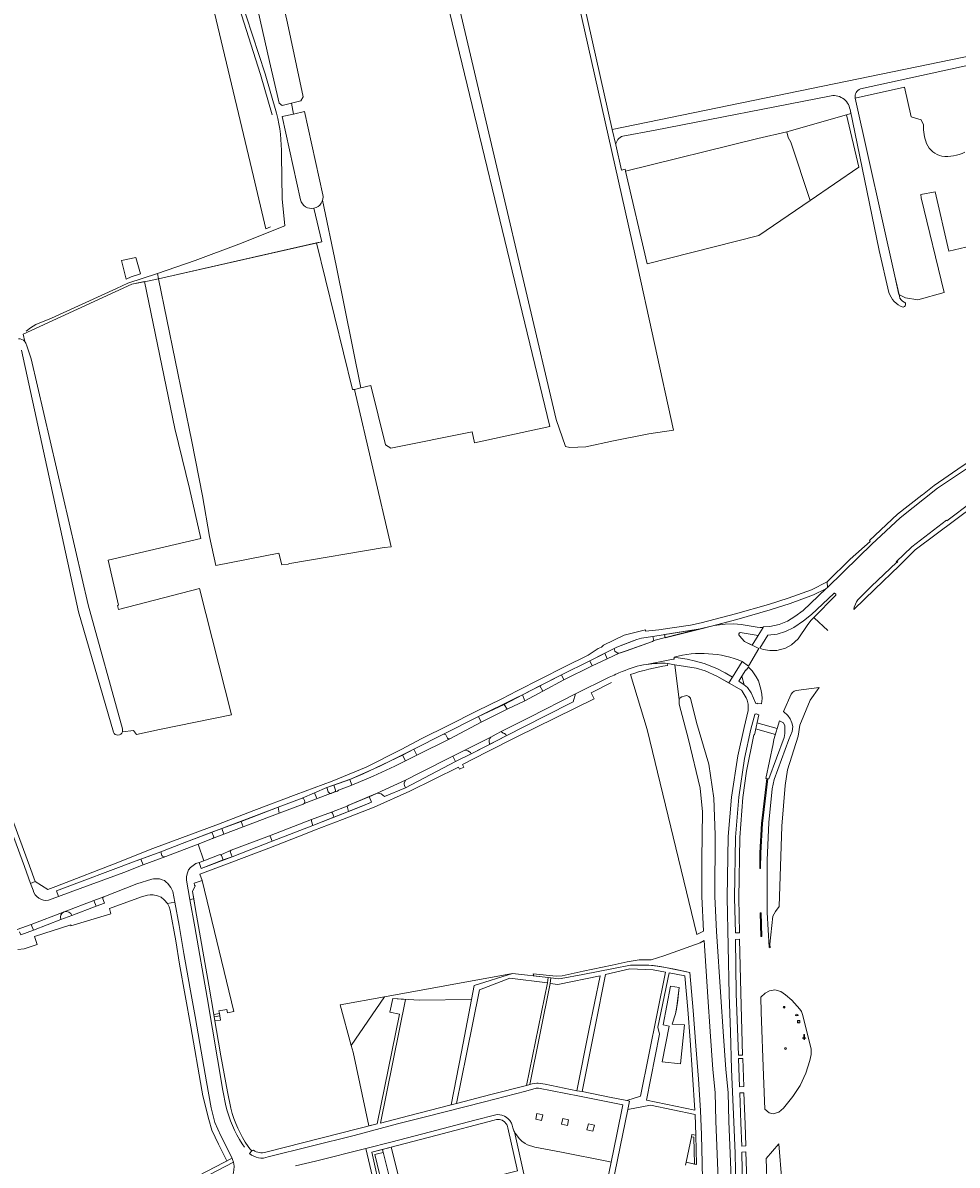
# Model space of a CAD drawing. Header units: metres. Extents: x 209813 to 223847, y 571801 to 587119.
# Tile 470 of 656: x 214610 to 214927, y 581135 to 581522. Entities that reach past the tile are written whole.
import ezdxf
from ezdxf.enums import TextEntityAlignment as Align

# ---------------------------------------------------------------- set-up
doc = ezdxf.new("R2010")
doc.units = ezdxf.units.M
for name, color, linetype, lineweight in [('B-RO-GR-BEPLANTING_CULTUUR_BOSPLANTSOEN-GV', 8, 'Continuous', 0), ('B-RO-GR-BEPLANTING_CULTUUR_HEESTERS-GV', 8, 'Continuous', 0), ('B-RO-GR-GRAS-GV', 8, 'Continuous', 0), ('B-RO-GR-GROENVOORZIENING-GV', 8, 'Continuous', 0), ('B-RO-IE-MEUBILAIR_WATERWEGMEUBILAIR-S', 8, 'Continuous', 0), ('B-RO-IE-MEUBILAIR_WEGMEUBILAIR-S', 8, 'Continuous', 0), ('B-RO-KL-DATA_CAI-S', 8, 'Continuous', 0), ('B-RO-KL-WATER_BRANDLEIDING_PUT-S', 8, 'Continuous', 0), ('B-RO-OG-TERREIN_CULTUURSCHEIDING-GV', 8, 'Continuous', 0), ('B-RO-OG-WATER_GREPPEL-GV', 8, 'Continuous', 0), ('B-RO-OG-WEG-GV', 8, 'Continuous', 0), ('B-RO-VH-VERHARDING_GRASBETONSTEEN-GV', 8, 'Continuous', 0), ('B-RO-VH-VERHARDING_STRAATBAKSTEEN-GV', 8, 'Continuous', 0), ('B-RO-VH-VERHARDING_TEGEL-GV', 8, 'Continuous', 0), ('B-RO-VW-MARKERING-G', 8, 'Continuous', 0)]:
    doc.layers.add(name, color=color, linetype=linetype, lineweight=lineweight)
doc.styles.add('NLCS-ISO', font='txt')

# ---------------------------------------------------------------- blocks, each defined once
blk = doc.blocks.new('SIE-WEG_PAAL_RECLAMEBORD-SO')
at = {"color": 0, "linetype": 'ByBlock', "lineweight": 18}
blk.add_circle((0, 0), 1.5, dxfattribs=at)
at = {"color": 0, "linetype": 'ByBlock', "lineweight": 18, "style": 'NLCS-ISO'}
blk.add_text('rb', height=1.5, dxfattribs=at).set_placement((0, 0.1), align=Align.MIDDLE_CENTER)
blk = doc.blocks.new('SKL-DATA_SIGNAAL_CAIKAST-SO')
at = {"color": 0, "linetype": 'ByBlock', "lineweight": 18}
for points in [[(-2, 2), (2, 2), (2, 1.68), (-2, 1.68)], [(-2, 1.52), (2, 1.52), (2, -2), (-2, -2)]]:
    blk.add_lwpolyline(points, close=True, dxfattribs=at)
at = {"color": 0, "linetype": 'ByBlock', "lineweight": 18, "style": 'NLCS-ISO'}
blk.add_text('cai', height=1.5, dxfattribs=at).set_placement((0, 0), align=Align.MIDDLE_CENTER)
blk = doc.blocks.new('SKL-WATER_BRANDKRAAN_BRANDPUT-SO')
at = {"color": 0, "linetype": 'ByBlock', "lineweight": 18}
blk.add_ellipse((0, 0), major_axis=(2.5, 0), ratio=0.54, dxfattribs=at)
at = {"color": 0, "linetype": 'ByBlock', "lineweight": 18, "style": 'NLCS-ISO'}
blk.add_text('bk', height=1.5, dxfattribs=at).set_placement((0.2, 0), align=Align.MIDDLE_CENTER)
blk = doc.blocks.new('SIE-WATER_WATERSTANDMETER-SO')
h = blk.add_hatch(color=256)
h.dxf.hatch_style = 1
h.paths.add_polyline_path([(0, 5.2), (-0.5, 5.2), (-0.5, 4.7), (0, 4.7)])
h = blk.add_hatch(color=256)
h.dxf.hatch_style = 1
h.paths.add_polyline_path([(0, 4.2), (-0.5, 4.2), (-0.5, 3.8), (0, 3.8)])
h = blk.add_hatch(color=256)
h.dxf.hatch_style = 1
h.paths.add_polyline_path([(0, 3.3), (-0.5, 3.3), (-0.5, 2.8), (0, 2.8)])
h = blk.add_hatch(color=256)
h.dxf.hatch_style = 1
h.paths.add_polyline_path([(0, 2.3), (-0.5, 2.3), (-0.5, 1.9), (0, 1.9)])
h = blk.add_hatch(color=256)
h.dxf.hatch_style = 1
h.paths.add_polyline_path([(0, 1.4), (-0.5, 1.4), (-0.5, 0.9), (0, 0.9)])
h = blk.add_hatch(color=256)
h.dxf.hatch_style = 1
h.paths.add_polyline_path([(0, 0.4), (-0.5, 0.4), (-0.5, 0), (0, 0)])
h = blk.add_hatch(color=256)
h.dxf.hatch_style = 1
h.paths.add_polyline_path([(0.5, 5.6), (0, 5.6), (0, 5.2), (0.5, 5.2)])
h = blk.add_hatch(color=256)
h.dxf.hatch_style = 1
h.paths.add_polyline_path([(0.5, 4.7), (0, 4.7), (0, 4.2), (0.5, 4.2)])
h = blk.add_hatch(color=256)
h.dxf.hatch_style = 1
h.paths.add_polyline_path([(0.5, 3.8), (0, 3.8), (0, 3.3), (0.5, 3.3)])
h = blk.add_hatch(color=256)
h.dxf.hatch_style = 1
h.paths.add_polyline_path([(0.5, 2.8), (0, 2.8), (0, 2.3), (0.5, 2.3)])
h = blk.add_hatch(color=256)
h.dxf.hatch_style = 1
h.paths.add_polyline_path([(0.5, 1.9), (0, 1.9), (0, 1.4), (0.5, 1.4)])
h = blk.add_hatch(color=256)
h.dxf.hatch_style = 1
h.paths.add_polyline_path([(0.5, 0.9), (0, 0.9), (0, 0.4), (0.5, 0.4)])
h = blk.add_hatch(color=256)
h.dxf.hatch_style = 1
h.paths.add_polyline_path([(0, -0.5), (-0.5, -0.5), (-0.5, -1), (0, -1)])
h = blk.add_hatch(color=256)
h.dxf.hatch_style = 1
h.paths.add_polyline_path([(0, -1.4), (-0.5, -1.4), (-0.5, -1.9), (0, -1.9)])
h = blk.add_hatch(color=256)
h.dxf.hatch_style = 1
h.paths.add_polyline_path([(0, -2.4), (-0.5, -2.4), (-0.5, -2.9), (0, -2.9)])
h = blk.add_hatch(color=256)
h.dxf.hatch_style = 1
h.paths.add_polyline_path([(0.5, 0), (0, 0), (0, -0.5), (0.5, -0.5)])
h = blk.add_hatch(color=256)
h.dxf.hatch_style = 1
h.paths.add_polyline_path([(0.5, -1), (0, -1), (0, -1.4), (0.5, -1.4)])
h = blk.add_hatch(color=256)
h.dxf.hatch_style = 1
h.paths.add_polyline_path([(0.5, -1.9), (0, -1.9), (0, -2.4), (0.5, -2.4)])
blk.add_lwpolyline([(0.5, -2.8), (0.5, 5.6), (-0.5, 5.6), (-0.5, -2.8)])
for points in [[(0.5, 5.6), (0, 5.6), (0, 5.2), (0.5, 5.2)], [(0.5, 5.2), (0, 5.2), (0, 4.7), (0.5, 4.7)], [(0.5, 4.7), (0, 4.7), (0, 4.2), (0.5, 4.2)], [(0.5, 4.2), (0, 4.2), (0, 3.8), (0.5, 3.8)], [(0.5, 3.8), (0, 3.8), (0, 3.3), (0.5, 3.3)], [(0.5, 3.3), (0, 3.3), (0, 2.8), (0.5, 2.8)], [(0.5, 2.8), (0, 2.8), (0, 2.3), (0.5, 2.3)], [(0.5, 2.3), (0, 2.3), (0, 1.9), (0.5, 1.9)], [(0.5, 1.9), (0, 1.9), (0, 1.4), (0.5, 1.4)], [(0.5, 1.4), (0, 1.4), (0, 0.9), (0.5, 0.9)], [(0.5, 0.9), (0, 0.9), (0, 0.4), (0.5, 0.4)], [(0.5, 0.4), (0, 0.4), (0, 0), (0.5, 0)], [(0.5, 0), (0, 0), (0, -0.5), (0.5, -0.5)], [(0.5, -0.5), (0, -0.5), (0, -1), (0.5, -1)], [(0.5, -1), (0, -1), (0, -1.4), (0.5, -1.4)], [(0.5, -1.4), (0, -1.4), (0, -1.9), (0.5, -1.9)], [(0.5, -1.9), (0, -1.9), (0, -2.4), (0.5, -2.4)], [(0.5, -2.4), (0, -2.4), (0, -2.9), (0.5, -2.9)]]:
    blk.add_lwpolyline(points, close=True)
for centre, radius, start, end in [((-1.6, -0.1), 0.381, 16.8947, 163.1053), ((-0.1, -0.1), 0.381, 16.8947, 163.1053), ((1.4, -0.1), 0.381, 16.8947, 163.1053), ((-2.3, 0.1), 0.413, 196.8947, 343.1053), ((-0.8, 0.1), 0.391, 196.8947, 343.1053), ((0.7, 0.1), 0.391, 196.8947, 343.1053), ((2.2, 0.1), 0.413, 196.8947, 343.1053)]:
    blk.add_arc(centre, radius, start, end)

msp = doc.modelspace()

# ---------------------------------------------------------------- linework, layer by layer
at = {"layer": 'B-RO-GR-BEPLANTING_CULTUUR_BOSPLANTSOEN-GV', "flags": 128}
msp.add_lwpolyline([(214721.404, 581175.412), (214732.614, 581191.966), (214717.618, 581189.24)], close=True, dxfattribs=at)
at = {"layer": 'B-RO-GR-BEPLANTING_CULTUUR_HEESTERS-GV', "flags": 128}
for points in [[(214694.633, 581490.612), (214690.658, 581504.269), (214683.376, 581526.892), (214673.132, 581556.372), (214672.256, 581559.637), (214671.83, 581562.881), (214665.715, 581564.476), (214684.292, 581486.257), (214688.25, 581469.744), (214692.466, 581452.02), (214694.063, 581452.649)], [(214715.537, 581263.605), (214713.161, 581262.798), (214713.619, 581261.348)], [(214716.104, 581261.959), (214715.537, 581263.605)], [(214714.567, 581260.833), (214715.833, 581261.298)], [(214624.219, 581220.728), (214624.19, 581220.716)]]:
    msp.add_lwpolyline(points, dxfattribs=at)
for points in [[(214844.229, 581317.614), (214848, 581318.173), (214850.951, 581318.229), (214853.417, 581318.006), (214858.88, 581317.085), (214859.874, 581316.996), (214860.845, 581316.998), (214860.833, 581317.193), (214863.175, 581317.331), (214866.29, 581317.999), (214869.056, 581319.121), (214871.606, 581320.695), (214874.393, 581322.797), (214882.113, 581330.07), (214877.953, 581328), (214869.972, 581325.077), (214863.201, 581322.918), (214851.935, 581319.751)], [(214827.408, 581314.577), (214827.676, 581313.546), (214840.288, 581316.685)], [(214812.106, 581308.287), (214814.553, 581309.054), (214823.387, 581312.207), (214823.834, 581312.547), (214823.475, 581313.934), (214819.661, 581313.388), (214818.033, 581312.98), (214813.705, 581311.256), (214811.312, 581310.333), (214810.395, 581309.894), (214810.667, 581308.94), (214811.095, 581308.593), (214811.686, 581308.325)], [(214802.928, 581304.014), (214802.228, 581305.683), (214792.583, 581300.948), (214793.385, 581299.253)], [(214773.179, 581290.957), (214774.209, 581289.337), (214780.107, 581292.205), (214779.371, 581294.229)], [(214768.674, 581279.811), (214768.328, 581279.395), (214768.135, 581278.977), (214768.082, 581278.571), (214768.226, 581277.338), (214773.884, 581280.335), (214773.721, 581280.718), (214773.279, 581281.064), (214772.822, 581281.194), (214772.166, 581281.795), (214770.469, 581280.922)], [(214762.003, 581274.262), (214761.739, 581274.657), (214761.372, 581274.94), (214760.904, 581275.21), (214760.309, 581275.429), (214759.862, 581275.465), (214755.819, 581273.371), (214756.722, 581271.574)], [(214704.807, 581259.161), (214696.608, 581256.098), (214697.009, 581254.153), (214705.073, 581257.152), (214705.48, 581257.416), (214705.624, 581257.91), (214705.513, 581258.407), (214705.363, 581258.89), (214705.175, 581259.145)], [(214720.472, 581254.712), (214727.5, 581257.484), (214728.196, 581257.792), (214727.444, 581259.76), (214720.524, 581256.883), (214719.989, 581256.506)], [(214715.461, 581252.746), (214715.408, 581253.184), (214715.297, 581253.579), (214715.059, 581254.127), (214714.655, 581254.51), (214707.892, 581251.922), (214707.912, 581251.4), (214708.39, 581249.972)], [(214669.513, 581243.627), (214674.432, 581245.497), (214674.778, 581245.722), (214674.857, 581245.987), (214674.785, 581246.293), (214674.226, 581247.634), (214664.127, 581243.829), (214656.869, 581241.057), (214657.299, 581239.769), (214657.524, 581239.538), (214657.979, 581239.38), (214658.628, 581239.398)], [(214694.588, 581244.675), (214693.96, 581246.371), (214693.657, 581246.438), (214680.698, 581241.6), (214680.375, 581241.16), (214681.028, 581239.387)], [(214671.41, 581238.028), (214669.83, 581237.424), (214670.568, 581235.357), (214678.043, 581238.266), (214677.489, 581239.746), (214677.277, 581240.041), (214677.036, 581240.081), (214676.628, 581240.023)], [(214650.91, 581236.576), (214650.156, 581238.547), (214648.598, 581237.943), (214621.546, 581227.847), (214622.271, 581225.936), (214626.177, 581227.392), (214644.369, 581234.072)], [(214670.857, 581231.364), (214668.236, 581230.382), (214668.343, 581229.784), (214668.519, 581229.566), (214667.645, 581227.595), (214668.653, 581221.449), (214673.178, 581195.92), (214674.844, 581185.975), (214676.729, 581186.294), (214676.58, 581187.165), (214679.242, 581187.62), (214679.427, 581186.536), (214681.638, 581186.974)], [(214783.878, 581150.458), (214785.82, 581150.052), (214786.223, 581151.972), (214784.28, 581152.379)], [(214792.616, 581148.763), (214794.613, 581148.361), (214795, 581150.286), (214793.004, 581150.688)], [(214801.191, 581146.887), (214803.206, 581146.404), (214803.697, 581148.453), (214801.682, 581148.936)]]:
    msp.add_lwpolyline(points, close=True, dxfattribs=at)
at = {"layer": 'B-RO-GR-BEPLANTING_CULTUUR_HEESTERS-GV'}
for points in [[(214715.833, 581261.298, 0.3324333), (214716.104, 581261.959)], [(214713.619, 581261.348, 0.4189225), (214714.567, 581260.833)], [(214626.806, 581219.516, 0.4129293), (214624.219, 581220.728)]]:
    msp.add_lwpolyline(points, format="xyb", dxfattribs=at)
at = {"layer": 'B-RO-GR-GRAS-GV', "flags": 128}
for points in [[(214915.198, 581487.156), (214914.393, 581488.874), (214911.022, 581489.917), (214908.694, 581499.95), (214892, 581496.258), (214905.403, 581435.901), (214906.858, 581429.703), (214909.104, 581428.669), (214913.255, 581427.928), (214922.194, 581430.432), (214914.406, 581462.43), (214914.211, 581463.565), (214919.116, 581464.47), (214923.703, 581444.409), (214931.395, 581446.247)], [(214868.826, 581484.782), (214889.12, 581490.627), (214890.57, 581490.984), (214890.271, 581492.43)], [(214868.826, 581484.782), (214869.355, 581482.864), (214870.215, 581481.276), (214876.749, 581461.555), (214893.315, 581472.824), (214889.12, 581490.627)], [(214868.826, 581484.782), (214859.044, 581482.522), (214814.246, 581471.548), (214821.613, 581440.178), (214859.405, 581449.756), (214876.749, 581461.555)], [(214810.939, 581480.378), (214812.855, 581471.832), (214814.107, 581472.14), (214814.252, 581471.549)], [(214643.875, 581281.623), (214647.609, 581282.168), (214648.612, 581280.813), (214656.476, 581282.488), (214680.858, 581287.362), (214670.014, 581330.23), (214642.529, 581323.052), (214642.24, 581324.492), (214642.583, 581324.573), (214639.067, 581339.732), (214670.457, 581347.068), (214666.586, 581364.02), (214661.655, 581384.334), (214651.361, 581434.103), (214647.116, 581433.245), (214610.242, 581416.339), (214610.821, 581413.855)], [(214611.371, 581412.653), (214613.034, 581407.95), (214632.273, 581324.665), (214643.87, 581282.69)]]:
    msp.add_lwpolyline(points, dxfattribs=at)
at = {"layer": 'B-RO-GR-GRAS-GV'}
for points in [[(214890.271, 581492.43, 0.4351451), (214883.332, 581496.949)], [(214916.214, 581480.866, -0.1188483), (214915.198, 581487.156)], [(214921.405, 581476.527, -0.2345726), (214916.214, 581480.866)], [(214929.109, 581477.885, -0.1397194), (214921.405, 581476.527)], [(214610.821, 581413.855, -0.1354824), (214611.371, 581412.653)], [(214643.87, 581282.69, -0.1696446), (214643.875, 581281.623)]]:
    msp.add_lwpolyline(points, format="xyb", dxfattribs=at)
at = {"layer": 'B-RO-GR-GRAS-GV', "flags": 128}
for points in [[(214673.431, 581347.763), (214675.536, 581337.985), (214696.903, 581342.132), (214697.916, 581338.188), (214700.042, 581338.444), (214700.278, 581338.594), (214700.539, 581338.695), (214732.584, 581344.118), (214734.922, 581344.353), (214722.514, 581397.575), (214721.863, 581397.53), (214709.668, 581447.216), (214656.108, 581435.071), (214667.443, 581379.944), (214671.014, 581361.554)], [(214866.313, 581222.505), (214867.225, 581249.711), (214868.298, 581263.451), (214869.097, 581268.845), (214872.77, 581280.144), (214873.227, 581283.917), (214876.793, 581292.381), (214879.83, 581296.678), (214872.093, 581295.622), (214871.39, 581295.405), (214870.799, 581294.989), (214870.318, 581294.418), (214867.729, 581288.491), (214869.201, 581287.214), (214870.056, 581286.059), (214870.605, 581284.744), (214870.861, 581283.456), (214870.654, 581281.748), (214869.574, 581279.019), (214864.541, 581265.556), (214863.926, 581262.353), (214862.752, 581251.017), (214862.241, 581238.217), (214862.248, 581220.45), (214862.882, 581208.807), (214863.187, 581208.48), (214863.076, 581209.735), (214864.167, 581219.239), (214864.992, 581220.776)]]:
    msp.add_lwpolyline(points, close=True, dxfattribs=at)
at = {"layer": 'B-RO-GR-GROENVOORZIENING-GV', "flags": 128}
for points in [[(214724.612, 581398.099), (214728.034, 581398.953), (214733.036, 581378.884), (214734.793, 581377.657), (214762.319, 581383.245), (214763.155, 581379.464), (214788.67, 581385.086), (214747.875, 581553.584)], [(214695.636, 581540.107), (214699.764, 581521.583), (214705.128, 581496.626), (214704.346, 581495.264), (214701.141, 581494.509), (214701.798, 581490.849), (214705.505, 581491.671), (214711.768, 581463.438)], [(214724.612, 581398.099), (214716.296, 581439.576), (214711.699, 581461.724)], [(214708.756, 581458.953), (214711.442, 581447.618), (214709.668, 581447.216), (214721.863, 581397.53), (214722.514, 581397.575), (214724.612, 581398.099)]]:
    msp.add_lwpolyline(points, dxfattribs=at)
for points in [[(214826.689, 581169.884), (214832.926, 581169.197), (214834.204, 581182.461), (214830.046, 581182.689), (214831.229, 581186.181), (214831.896, 581189.94), (214832.411, 581195.072), (214829.493, 581195.587), (214827.014, 581182.441), (214829.035, 581181.951)], [(214837.615, 581135.329), (214837.36, 581144.37), (214836.571, 581144.534), (214834.814, 581135.899)]]:
    msp.add_lwpolyline(points, close=True, dxfattribs=at)
at = {"layer": 'B-RO-GR-GROENVOORZIENING-GV'}
msp.add_arc((214707.974, 581462.732), 3.859, 281.6962, 12.42257, dxfattribs=at)
at = {"layer": 'B-RO-OG-TERREIN_CULTUURSCHEIDING-GV', "flags": 128}
for points in [[(214789.556, 581575.743), (214809.766, 581485.608), (214952.403, 581514.987)], [(214704.219, 581461.838), (214697.971, 581490), (214701.798, 581490.849), (214701.141, 581494.509), (214698.041, 581493.779), (214696.99, 581494.573), (214693.689, 581508.688), (214689.768, 581526.149), (214686.071, 581543.674), (214682.839, 581562.182), (214682.194, 581565.551), (214681.768, 581566.591), (214675.156, 581567.782), (214675.128, 581567.57), (214673.192, 581566.2), (214673.39, 581563.174), (214673.909, 581559.431), (214675.099, 581555.297), (214683.706, 581530.756), (214692.213, 581504.465), (214696.049, 581491.114)], [(214697.76, 581476.793), (214697.936, 581462.17), (214698.926, 581452.942), (214683.305, 581446.735), (214668.57, 581441.286), (214655.731, 581436.867), (214656.108, 581435.071)], [(214656.108, 581435.071), (214711.442, 581447.618), (214708.756, 581458.953)], [(214815.916, 581301.047), (214821.596, 581282.429), (214838.458, 581213.025), (214840.692, 581214.214), (214840.055, 581225.941), (214840.116, 581238.561), (214840.273, 581254.564), (214839.49, 581262.573), (214835.571, 581279.1), (214832.476, 581291.018), (214832.42, 581292.505)], [(214832.42, 581292.505), (214830.926, 581304.376)], [(214845.773, 581127.518), (214844.879, 581149.842), (214844.565, 581159.519), (214843.832, 581167.368), (214842.933, 581180.196), (214842.083, 581191.929), (214840.894, 581210.971), (214839.558, 581210.235), (214827.277, 581205.807), (214822.958, 581204.512), (214818.88, 581204.408), (214814.848, 581203.834), (214809.742, 581202.675), (214799.929, 581200.67), (214792.798, 581199.065), (214790.813, 581198.925), (214783.015, 581199.747), (214783.185, 581199.027), (214789.005, 581198.328)], [(214789.005, 581198.328), (214791.516, 581198.026), (214792.508, 581198.116), (214799.75, 581199.504), (214810.135, 581201.565), (214815.914, 581202.627), (214820.816, 581202.671), (214823.621, 581202.536), (214826.042, 581202.203), (214830.793, 581201.245), (214836.025, 581200.18), (214837.131, 581187.327), (214838.121, 581175.327), (214838.979, 581164.052), (214839.63, 581153.466), (214839.952, 581145.194), (214840.208, 581135.603), (214840.61, 581113.552)], [(214697.266, 581122.211), (214698.618, 581120.178), (214706.85, 581122.202), (214729.504, 581127.158), (214726.347, 581140.61), (214709.224, 581136.243), (214702.521, 581134.662)], [(214681.494, 581135.954), (214670.495, 581130.21), (214655.303, 581122.536)]]:
    msp.add_lwpolyline(points, dxfattribs=at)
for points in [[(214748.557, 581562.119), (214750.023, 581558.649), (214750.704, 581555.713), (214750.887, 581555.647), (214751.475, 581554.62), (214790.803, 581387.391), (214793.884, 581378.252), (214795.359, 581377.96), (214800.796, 581378.126), (214810.179, 581380.249), (214822.114, 581382.61), (214830.542, 581383.824), (214817.635, 581442.504), (214787.874, 581575.234), (214768.749, 581569.475), (214758.473, 581566.536), (214749.54, 581563.729)], [(214775.943, 581199.843), (214732.614, 581191.966), (214721.404, 581175.412), (214721.995, 581173.253), (214727.318, 581148.2), (214730.192, 581148.931), (214737.738, 581186.026), (214734.493, 581186.686), (214735.443, 581191.329), (214744.343, 581190.82), (214762.082, 581190.989), (214763.02, 581195.734)], [(214788.783, 581196.484), (214781.814, 581162.227), (214782.604, 581162.445), (214784.246, 581162.731), (214784.69, 581162.713), (214787.022, 581162.393), (214797.751, 581160.133), (214801.85, 581180.48), (214805.661, 581199.015), (214791.391, 581196.072)], [(214834.204, 581182.461), (214832.926, 581169.197), (214826.689, 581169.884), (214829.035, 581181.951), (214827.014, 581182.441), (214829.493, 581195.587), (214832.411, 581195.072), (214831.572, 581187.803), (214831.229, 581186.181), (214830.046, 581182.689)], [(214675.215, 581183.768), (214677.104, 581184.088), (214676.873, 581185.449), (214674.985, 581185.13)], [(214809.38, 581136.005), (214808.468, 581136.143), (214792.581, 581139.315), (214783.585, 581141.086), (214781.042, 581141.84), (214780.246, 581142.255), (214779.164, 581143.068), (214778.373, 581143.865), (214776.935, 581145.774), (214776.708, 581146.197), (214784.43, 581111.257), (214787.104, 581099.063), (214802.536, 581102.546), (214805.042, 581114.722)], [(214838.067, 581145.065), (214836.734, 581145.336), (214836.571, 581144.534), (214837.36, 581144.37), (214837.615, 581135.329), (214838.313, 581135.187)], [(214730.282, 581138.762), (214732.215, 581139.276), (214731.972, 581140.247), (214728.35, 581139.282), (214731.429, 581125.624), (214732.47, 581125.884), (214729.315, 581138.505)]]:
    msp.add_lwpolyline(points, close=True, dxfattribs=at)
at = {"layer": 'B-RO-OG-TERREIN_CULTUURSCHEIDING-GV'}
for points in [[(214696.049, 581491.114, -0.0687745), (214697.76, 581476.793)], [(214708.756, 581458.953, -0.4068357), (214704.219, 581461.838)], [(214677.006, 581127, 0.3609573), (214681.494, 581135.954)]]:
    msp.add_lwpolyline(points, format="xyb", dxfattribs=at)
at = {"layer": 'B-RO-OG-WATER_GREPPEL-GV', "flags": 128}
for points in [[(214952.403, 581514.987), (214809.766, 581485.608), (214810.939, 581480.378)], [(214893.828, 581499.33), (214952.213, 581512.1)], [(214813.331, 581483.386), (214824.25, 581485.34), (214883.332, 581496.949)], [(214906.976, 581429.202), (214905.403, 581435.901), (214892, 581496.258)], [(214890.271, 581492.43), (214900.135, 581444.695), (214903.435, 581430.43)], [(214609.706, 581410.88), (214629.062, 581322.327), (214640.859, 581281.537)]]:
    msp.add_lwpolyline(points, dxfattribs=at)
at = {"layer": 'B-RO-OG-WATER_GREPPEL-GV'}
for points in [[(214892, 581496.258, -0.3649986), (214893.828, 581499.33)], [(214810.939, 581480.378, -0.2967346), (214813.331, 581483.386)], [(214903.435, 581430.43, 0.2340891), (214908.249, 581425.483)], [(214908.64, 581427.182, -0.2648694), (214906.976, 581429.202)], [(214908.249, 581425.483, 0.7214105), (214908.64, 581427.182)], [(214610.821, 581413.855, 0.2465944), (214608.681, 581414.732)], [(214640.859, 581281.537, 0.6909497), (214643.875, 581281.623)]]:
    msp.add_lwpolyline(points, format="xyb", dxfattribs=at)
at = {"layer": 'B-RO-OG-WEG-GV', "flags": 128}
for points in [[(214649.963, 581436.691), (214648.479, 581442.253), (214643.608, 581441.269), (214645.174, 581434.973), (214646.819, 581435.669)], [(214871.3, 581316.941), (214868.465, 581315.595), (214865.56, 581314.768), (214862.497, 581314.352), (214859.768, 581309.982), (214860.835, 581309.531), (214863.153, 581309.2), (214865.458, 581309.254), (214868.429, 581310.044), (214870.437, 581311.101), (214872.757, 581313.102), (214875.964, 581317.975), (214877.135, 581319.499), (214877.897, 581320.246), (214885.45, 581327.888), (214885.529, 581328.084), (214885.466, 581328.273), (214885.015, 581328.622), (214884.854, 581328.615), (214882.859, 581326.675), (214877.191, 581321.431), (214874.533, 581319.192)], [(214854.392, 581297.589), (214855.572, 581296.636), (214856.839, 581294.898), (214858.363, 581291.284), (214859.002, 581291.17), (214859.093, 581291.402), (214860.316, 581291.159), (214860.509, 581292.957), (214860.404, 581294.448), (214860.122, 581296.073), (214859.232, 581298.985), (214858.521, 581300.334), (214857.117, 581302.319), (214855.873, 581303.55), (214855.117, 581302.548), (214854.964, 581302.64), (214853.665, 581300.526)], [(214852.866, 581213.62), (214852.635, 581225.32), (214852.914, 581245.893), (214854.012, 581259.387), (214855.211, 581268.304), (214857.691, 581280.695), (214857.937, 581280.633), (214859.376, 581287.446), (214858.463, 581287.719), (214858.183, 581287.698), (214858.04, 581287.527), (214856.744, 581282.556), (214854.518, 581272.632), (214852.659, 581259.51), (214851.453, 581246.014), (214851.204, 581225.447), (214851.443, 581213.606)], [(214864.209, 581277.58), (214861.766, 581265.868), (214862.778, 581265.748), (214867.995, 581279.708), (214868.257, 581281.087), (214868.164, 581283.696), (214867.7, 581284.691), (214866.436, 581285.403), (214864.523, 581279.083)], [(214853.917, 581172.203), (214853.283, 581193.263), (214852.872, 581211.451), (214851.488, 581211.387), (214851.765, 581193.05), (214852.492, 581172.164)], [(214870.545, 581190.767), (214868.428, 581192.603), (214866.804, 581193.781), (214864.81, 581194.301), (214863.003, 581194.002), (214861.569, 581193.227), (214860.104, 581191.842), (214860.155, 581186.722), (214860.933, 581165.347), (214861.391, 581153.866), (214862.901, 581152.68), (214864.27, 581152.337), (214866.18, 581152.919), (214867.762, 581154.199), (214870.861, 581158.142), (214873.373, 581161.957), (214875.28, 581166.05), (214876.628, 581170.381), (214877.085, 581172.371), (214877.174, 581173.36), (214877.114, 581174.341), (214874.224, 581185.982), (214873.835, 581186.914), (214873.296, 581187.763)], [(214854.28, 581161.558), (214853.957, 581171.1), (214852.531, 581171.051), (214852.878, 581161.501)], [(214853.597, 581141.384), (214854.974, 581141.431), (214854.743, 581148.857), (214854.356, 581159.469), (214852.953, 581159.426), (214853.255, 581149.253)], [(214861.928, 581137.217), (214862.212, 581126.777), (214862.533, 581125.448), (214863.498, 581122.656), (214865.047, 581120.515), (214867.218, 581118.907), (214869.573, 581118.224), (214872.339, 581117.864), (214873.709, 581121.843), (214873.362, 581123.319), (214867.811, 581121.95), (214867.173, 581129.464), (214866.209, 581142.209)], [(214855.039, 581139.42), (214853.686, 581139.342), (214853.912, 581127.05), (214854.262, 581115.649), (214855.626, 581115.694), (214855.459, 581126.524)]]:
    msp.add_lwpolyline(points, close=True, dxfattribs=at)
for points in [[(214610.821, 581413.855), (214610.242, 581416.339), (214647.116, 581433.245), (214652.993, 581434.365), (214656.108, 581435.071), (214655.731, 581436.867), (214645.745, 581433.552), (214641.914, 581431.787), (214619.842, 581421.754), (214614.621, 581419.542), (214612.725, 581418.427), (214611.256, 581417.378)], [(214852.874, 581314.152), (214854.555, 581312.295), (214857.131, 581310.956), (214859.146, 581314.231), (214853.13, 581315.333)], [(214830.695, 581306.982), (214831.317, 581306.826), (214835.151, 581306.273), (214837.916, 581305.624), (214840.93, 581304.766), (214845.221, 581303.106), (214848.025, 581301.675), (214850.483, 581300.216)], [(214850.483, 581300.216), (214853.771, 581305.459)], [(214851.604, 581127.244), (214851.401, 581139.043), (214850.923, 581149.52), (214850.17, 581167.393), (214849.773, 581180.093), (214849.3, 581192.61), (214848.701, 581225.615), (214848.968, 581246.214), (214850.109, 581259.563), (214852.282, 581273.555), (214854.392, 581283.074), (214855.747, 581288.893), (214855.797, 581291), (214855.444, 581292.33), (214855.12, 581293.18), (214853.785, 581295.427), (214853.645, 581295.604), (214853.486, 581295.74), (214845.227, 581300.553), (214841.277, 581302.295), (214838.167, 581303.186), (214830.926, 581304.376), (214832.42, 581292.505), (214832.737, 581293.15), (214833.277, 581293.568), (214834.157, 581293.779), (214835.068, 581293.916), (214835.731, 581293.599), (214836.216, 581293.012), (214838.272, 581284.853), (214842.496, 581270.719), (214844.127, 581259.15), (214844.558, 581246.744), (214844.46, 581225.92), (214845.1, 581214.103), (214846.486, 581191.908), (214847.336, 581180.175), (214848.235, 581167.347), (214848.968, 581159.498), (214849.282, 581149.821), (214849.747, 581138.931), (214850.176, 581127.497)]]:
    msp.add_lwpolyline(points, dxfattribs=at)
at = {"layer": 'B-RO-OG-WEG-GV'}
msp.add_lwpolyline([(214853.771, 581305.459, 0.1648753), (214830.695, 581306.982)], format="xyb", dxfattribs=at)
at = {"layer": 'B-RO-VH-VERHARDING_GRASBETONSTEEN-GV', "flags": 128}
msp.add_lwpolyline([(214854.392, 581297.589), (214853.665, 581300.526), (214852.606, 581298.803), (214854.146, 581297.788)], close=True, dxfattribs=at)
at = {"layer": 'B-RO-VH-VERHARDING_STRAATBAKSTEEN-GV', "flags": 128}
for points in [[(214853.13, 581315.333), (214859.146, 581314.231), (214860.845, 581316.998), (214859.874, 581316.996), (214858.88, 581317.085), (214853.417, 581318.006), (214850.951, 581318.229), (214848, 581318.173), (214844.229, 581317.614), (214836.627, 581315.872), (214823.834, 581312.547), (214823.387, 581312.207), (214812.544, 581308.402), (214812.106, 581308.287)], [(214853.771, 581305.459), (214855.871, 581303.887), (214859.446, 581309.879), (214854.555, 581312.295), (214852.874, 581314.152)], [(214808.031, 581306.39), (214812.106, 581308.287), (214811.686, 581308.325), (214811.095, 581308.593), (214810.667, 581308.94), (214810.395, 581309.894), (214807.218, 581308.256)], [(214821.349, 581304.501), (214830.44, 581306.259), (214830.746, 581306.237), (214830.695, 581306.982)], [(214786.215, 581295.447), (214793.385, 581299.253), (214792.583, 581300.948), (214785.269, 581297.229)], [(214802.928, 581304.014), (214793.385, 581299.253)], [(214797.341, 581294.502), (214808.737, 581300.136)], [(214780.107, 581292.205), (214774.209, 581289.337)], [(214765.398, 581284.968), (214754.783, 581279.31)], [(214768.674, 581279.811), (214770.469, 581280.922), (214772.166, 581281.795)], [(214752.594, 581280.872), (214742.615, 581275.739), (214743.615, 581273.734), (214754.783, 581279.31)], [(214738.787, 581273.817), (214725.428, 581267.487), (214720.851, 581265.545)], [(214742.615, 581275.739), (214738.787, 581273.817), (214739.753, 581271.83), (214743.615, 581273.734)], [(214755.819, 581273.371), (214759.862, 581275.465)], [(214721.592, 581263.643), (214728.766, 581266.657), (214736.09, 581270.049), (214739.753, 581271.83)], [(214739.736, 581262.685), (214756.722, 581271.574), (214755.819, 581273.371), (214744.863, 581267.87), (214739.753, 581265.262), (214739.341, 581264.326), (214739.351, 581263.894)], [(214713.161, 581262.798), (214708.984, 581260.98), (214709.695, 581259.044)], [(214713.619, 581261.348), (214713.161, 581262.798)], [(214715.833, 581261.298), (214716.708, 581261.62), (214717.052, 581261.872), (214721.592, 581263.643), (214720.851, 581265.545), (214715.537, 581263.605), (214716.104, 581261.959)], [(214739.753, 581265.262), (214730.148, 581260.911), (214730.488, 581260.94), (214730.944, 581260.836), (214731.527, 581260.641), (214732.651, 581259.821), (214739.736, 581262.685), (214739.373, 581263.437), (214739.351, 581263.894)], [(214715.833, 581261.298), (214705.48, 581257.416), (214705.073, 581257.152), (214697.009, 581254.153)], [(214708.984, 581260.98), (214704.807, 581259.161), (214705.175, 581259.145), (214705.363, 581258.89), (214705.513, 581258.407), (214705.624, 581257.91), (214705.48, 581257.416)], [(214719.989, 581256.506), (214720.524, 581256.883), (214728.482, 581260.157), (214730.148, 581260.911)], [(214684.778, 581249.493), (214697.009, 581254.153), (214696.608, 581256.098), (214684.06, 581251.353)], [(214707.892, 581251.922), (214714.655, 581254.51)], [(214677.542, 581248.888), (214674.226, 581247.634), (214674.785, 581246.293), (214674.857, 581245.987), (214674.778, 581245.722), (214674.432, 581245.497), (214678.278, 581246.983)], [(214674.432, 581245.497), (214669.513, 581243.627), (214671.41, 581238.028), (214676.628, 581240.023), (214677.036, 581240.081), (214677.277, 581240.041)], [(214680.698, 581241.6), (214693.657, 581246.438)], [(214608.489, 581207.914), (214610.624, 581208.228), (214614.99, 581209.701), (214614.142, 581212.37), (214626.391, 581216.264), (214626.467, 581216.005), (214640.015, 581219.983), (214639.577, 581221.818), (214650.355, 581225.831), (214652.381, 581226.404), (214653.258, 581226.482), (214654.261, 581226.483), (214655.755, 581226.135), (214657.044, 581225.625), (214657.999, 581224.775), (214659.135, 581223.54), (214661.659, 581223.994), (214660.952, 581227.572), (214660.321, 581228.913), (214659.883, 581229.541), (214659.22, 581230.349), (214658.743, 581230.811), (214658.101, 581231.314), (214657.406, 581231.589), (214656.444, 581231.842), (214655.366, 581231.918), (214654.476, 581231.89), (214653.84, 581231.796), (214648.818, 581230.142), (214637.567, 581225.779)], [(214626.806, 581219.516), (214634.962, 581222.6), (214634.236, 581224.52), (214624.219, 581220.728)], [(214634.962, 581222.6), (214637.88, 581223.704), (214637.312, 581225.164), (214637.298, 581225.515), (214637.567, 581225.779), (214634.236, 581224.52)], [(214624.19, 581220.716), (214613.006, 581216.469)], [(214626.806, 581219.516), (214623.047, 581218.122)], [(214609.058, 581213.937), (214609.481, 581212.872), (214613.745, 581214.522), (214613.006, 581216.469), (214608.288, 581214.677)], [(214613.745, 581214.522), (214623.047, 581218.122)]]:
    msp.add_lwpolyline(points, dxfattribs=at)
at = {"layer": 'B-RO-VH-VERHARDING_STRAATBAKSTEEN-GV'}
for points in [[(214852.874, 581314.152, -0.6042629), (214853.13, 581315.333)], [(214813.168, 581302.054, -0.0671332), (214821.349, 581304.501)], [(214808.737, 581300.136, -0.0180852), (214813.168, 581302.054)], [(214753.357, 581280.681, 0.3129818), (214752.594, 581280.872)], [(214623.047, 581218.122, -0.4134573), (214624.19, 581220.716)]]:
    msp.add_lwpolyline(points, format="xyb", dxfattribs=at)
at = {"layer": 'B-RO-VH-VERHARDING_STRAATBAKSTEEN-GV', "flags": 128}
for points in [[(214802.228, 581305.683), (214802.928, 581304.014), (214808.031, 581306.39), (214807.218, 581308.256)], [(214780.107, 581292.205), (214786.215, 581295.447), (214785.269, 581297.229), (214779.371, 581294.229)], [(214773.884, 581280.335), (214786.968, 581286.94), (214796.498, 581291.816), (214797.341, 581294.502), (214781.824, 581286.682), (214772.166, 581281.795), (214772.822, 581281.194), (214773.279, 581281.064), (214773.721, 581280.718)], [(214774.209, 581289.337), (214773.179, 581290.957), (214764.457, 581286.863), (214765.398, 581284.968)], [(214759.862, 581275.465), (214760.309, 581275.429), (214760.904, 581275.21), (214761.372, 581274.94), (214761.739, 581274.657), (214762.003, 581274.262), (214768.226, 581277.338), (214768.082, 581278.571), (214768.135, 581278.977), (214768.328, 581279.395), (214768.674, 581279.811)], [(214714.655, 581254.51), (214715.059, 581254.127), (214715.297, 581253.579), (214715.408, 581253.184), (214715.461, 581252.746), (214720.472, 581254.712), (214719.989, 581256.506)], [(214678.278, 581246.983), (214684.778, 581249.493), (214684.06, 581251.353), (214677.542, 581248.888)], [(214707.892, 581251.922), (214693.657, 581246.438), (214693.96, 581246.371), (214694.588, 581244.675), (214708.39, 581249.972), (214707.912, 581251.4)], [(214650.91, 581236.576), (214658.628, 581239.398), (214657.979, 581239.38), (214657.524, 581239.538), (214657.299, 581239.769), (214656.869, 581241.057), (214650.156, 581238.547)], [(214677.277, 581240.041), (214677.489, 581239.746), (214678.043, 581238.266), (214681.028, 581239.387), (214680.375, 581241.16), (214680.698, 581241.6)], [(214744.303, 581112.017), (214741.513, 581114.679), (214734.952, 581141.041), (214731.972, 581140.247), (214739.316, 581110.864)]]:
    msp.add_lwpolyline(points, close=True, dxfattribs=at)
at = {"layer": 'B-RO-VH-VERHARDING_TEGEL-GV', "flags": 128}
for points in [[(215004.238, 581419.112), (214993.691, 581412.615), (214980.948, 581404.673), (214981.035, 581404.473), (214962.529, 581393.179), (214959.342, 581391.207), (214934.428, 581375.679), (214928.234, 581371.624), (214918.734, 581365.022), (214914.823, 581361.934), (214914.54, 581361.816), (214906.347, 581355.382), (214896.926, 581346.422), (214897.089, 581346.082), (214890.347, 581340.172), (214882.5, 581332.452)], [(214882.616, 581330.557), (214893.12, 581340.758), (214897.691, 581345.172), (214907.248, 581354.175), (214919.916, 581364.113), (214935.506, 581374.604), (214958.873, 581389.218), (214958.903, 581389.45), (214959.082, 581389.564)], [(214931.769, 581359.673), (214923.095, 581353.122), (214922.975, 581353.282), (214911.155, 581344.356), (214905.857, 581339.191), (214906.021, 581339.253), (214906.323, 581339.216), (214906.467, 581339.115), (214906.234, 581339.034), (214906.059, 581339.053), (214897.589, 581330.934), (214892.933, 581326.38), (214892.466, 581325.701), (214892.081, 581324.879), (214891.723, 581323.89), (214891.611, 581323.029), (214898.683, 581329.929), (214906.933, 581337.889), (214912.3, 581343.275), (214932.786, 581358.574)], [(214882.5, 581332.452), (214877.185, 581329.74), (214869.386, 581326.884), (214862.656, 581324.738), (214851.462, 581321.592), (214839.9, 581318.545), (214836.219, 581317.728), (214829.27, 581316.727), (214825.521, 581316.231), (214821.06, 581315.728), (214821.005, 581316.219), (214813.748, 581314.41), (214806.833, 581311.019), (214806.146, 581310.346), (214804.962, 581309.879), (214801.656, 581307.655), (214793.554, 581303.658), (214777.564, 581295.562), (214772.34, 581292.841), (214763.742, 581288.62), (214754.237, 581283.782), (214745.324, 581279.375), (214738.332, 581275.665), (214726.417, 581269.671), (214714.93, 581264.962), (214702.758, 581260.394), (214688.399, 581255.034), (214676.447, 581250.452), (214654.242, 581242.193), (214648.746, 581239.973), (214642.884, 581237.593), (214621.333, 581229.243), (214618.626, 581228.247), (214614.315, 581230.994)], [(214764.457, 581286.863), (214776.824, 581292.9), (214779.371, 581294.229), (214792.583, 581300.948), (214802.228, 581305.683), (214811.312, 581310.333), (214816.811, 581312.505), (214818.033, 581312.98), (214819.661, 581313.388), (214823.475, 581313.934), (214840.288, 581316.685), (214851.935, 581319.751), (214863.201, 581322.918), (214869.972, 581325.077), (214877.953, 581328), (214882.113, 581330.07), (214882.616, 581330.557), (214882.5, 581332.452)], [(214828.492, 581304.088), (214828.542, 581304.817)], [(214830.926, 581304.376), (214838.167, 581303.186), (214841.277, 581302.295), (214845.227, 581300.553), (214849.264, 581298.294), (214850.483, 581300.216), (214848.025, 581301.675), (214845.221, 581303.106), (214840.93, 581304.766), (214837.916, 581305.624), (214835.151, 581306.273), (214831.317, 581306.826), (214830.695, 581306.982)], [(214808.737, 581300.136), (214797.341, 581294.502), (214796.498, 581291.816), (214786.968, 581286.94), (214773.884, 581280.335), (214762.003, 581274.262), (214756.722, 581271.574), (214739.736, 581262.685), (214732.651, 581259.821), (214731.527, 581260.641), (214730.944, 581260.836), (214730.488, 581260.94), (214730.148, 581260.911), (214727.444, 581259.76), (214728.196, 581257.792), (214724.787, 581256.359), (214720.472, 581254.712), (214708.39, 581249.972), (214694.588, 581244.675), (214681.028, 581239.387), (214670.568, 581235.357), (214669.83, 581237.424), (214668.759, 581237.068), (214666.915, 581235.718), (214666.321, 581234.9), (214665.824, 581233.598), (214665.569, 581232.534), (214665.569, 581231.429), (214666.735, 581224.906)], [(214668.047, 581225.142), (214667.645, 581227.595), (214668.519, 581229.566), (214668.343, 581229.784), (214668.236, 581230.382), (214670.857, 581231.364), (214670.089, 581233.435), (214680.1, 581237.15), (214693.481, 581242.262), (214706.417, 581247.379), (214708.9, 581248.391), (214718.42, 581251.988), (214729.18, 581256.178), (214741.202, 581261.608), (214757.674, 581269.701), (214758.026, 581269.051), (214759.542, 581269.752), (214759.051, 581270.556), (214767.359, 581274.855), (214777.474, 581279.93), (214803.696, 581292.798), (214802.63, 581294.88), (214809.555, 581298.421)], [(214754.783, 581279.31), (214765.398, 581284.968), (214764.457, 581286.863), (214752.594, 581280.872)], [(214618.839, 581224.657), (214622.271, 581225.936), (214621.546, 581227.847), (214648.598, 581237.943), (214656.869, 581241.057), (214664.127, 581243.829), (214696.608, 581256.098), (214704.807, 581259.161), (214713.161, 581262.798), (214721.099, 581265.636), (214731.112, 581270.082), (214742.615, 581275.739), (214752.594, 581280.872)], [(214753.357, 581280.681), (214753.834, 581279.727)], [(214604.253, 581253.553), (214610.723, 581236.032), (214612.749, 581230.355), (214614.315, 581230.994), (214612.459, 581236.263), (214605.848, 581254.139)], [(214612.749, 581230.355), (214613.641, 581228.043)], [(214681.054, 581137.254), (214677.204, 581144.877), (214675.186, 581149.377), (214673.988, 581154.395), (214672.388, 581163.151), (214670.101, 581176.081), (214668.546, 581185.294), (214666.745, 581195.221), (214664.746, 581206.649), (214663.067, 581216.143), (214661.659, 581223.994), (214659.135, 581223.54), (214659.761, 581222.367), (214660.091, 581221.258), (214661.963, 581210.861), (214663.255, 581203.034), (214667.069, 581181.73), (214670.793, 581160.363), (214671.113, 581158.391), (214673.191, 581150.378), (214674.165, 581146.785), (214676.417, 581141.993), (214679.294, 581136.357)], [(214674.844, 581185.975), (214673.178, 581195.92), (214668.653, 581221.449), (214668.047, 581225.142), (214666.735, 581224.906), (214668.406, 581215.61), (214672.558, 581191.686), (214677.915, 581160.165), (214678.961, 581155.041)], [(214788.783, 581196.484), (214791.391, 581196.072), (214805.661, 581199.015), (214801.85, 581180.48), (214797.751, 581160.133), (214799.589, 581159.832), (214803.937, 581181.865), (214807.495, 581199.463), (214815.707, 581201.406), (214823.654, 581201.089), (214827.829, 581200.307), (214819.281, 581158.286), (214814.664, 581156.806), (214815.642, 581156.577), (214815.077, 581153.764), (214822.676, 581155.206), (214837.836, 581152.077), (214838.067, 581145.065), (214838.313, 581135.187), (214834.814, 581135.899), (214834.615, 581134.922)], [(214840.61, 581113.552), (214840.208, 581135.603), (214839.952, 581145.194), (214839.63, 581153.466), (214838.979, 581164.052), (214838.121, 581175.327), (214837.131, 581187.327), (214836.025, 581200.18), (214827.777, 581201.84), (214824.964, 581202.368), (214822.187, 581202.642), (214816.98, 581202.679), (214815.914, 581202.627), (214810.135, 581201.565), (214799.75, 581199.504), (214792.508, 581198.116), (214791.516, 581198.026), (214789.005, 581198.328)], [(214787.799, 581196.662), (214780.736, 581161.944), (214781.814, 581162.227), (214788.783, 581196.484), (214789.005, 581198.328), (214788.013, 581198.447)], [(214755.27, 581155.377), (214740.815, 581151.635), (214731.268, 581149.205), (214739.787, 581191.081), (214735.443, 581191.329), (214734.493, 581186.686), (214737.738, 581186.026), (214730.192, 581148.931), (214692.443, 581139.325)], [(214680.656, 581154.218), (214679.486, 581159.778), (214677.204, 581172.009), (214674.985, 581185.13)], [(214780.736, 581161.944), (214768.695, 581158.838), (214757.079, 581155.864)], [(214797.751, 581160.133), (214787.022, 581162.393), (214784.69, 581162.713), (214784.246, 581162.731), (214782.604, 581162.445), (214781.814, 581162.227)], [(214693.274, 581137.703), (214707.865, 581141.349), (214722.323, 581145.01), (214737.087, 581148.95), (214746.575, 581151.315), (214766.533, 581156.399), (214780.505, 581159.994), (214783.997, 581161.02), (214784.771, 581161.011), (214798.722, 581158.343), (214813.328, 581155.415), (214811.268, 581145.368), (214809.38, 581136.005), (214805.042, 581114.722), (214801.029, 581095.224), (214802.964, 581095.621), (214804.498, 581102.989), (214808.034, 581119.728), (214815.077, 581153.764)], [(214814.664, 581156.806), (214808.875, 581157.918), (214799.589, 581159.832)], [(214714.892, 581122.048), (214731.429, 581125.624), (214728.35, 581139.282), (214734.952, 581141.041), (214750.018, 581144.975), (214769.774, 581150.164), (214770.576, 581150.345), (214771.529, 581150.372), (214772.492, 581150.119), (214773.272, 581149.59), (214773.862, 581148.96), (214774.174, 581148.499), (214774.456, 581147.62), (214777.654, 581133.007), (214739.378, 581123.256), (214739.62, 581122.286), (214756.652, 581126.625), (214758.406, 581118.97), (214756.09, 581114.745)], [(214784.43, 581111.257), (214776.708, 581146.197), (214776.488, 581146.605), (214776.132, 581147.6), (214775.913, 581148.504), (214775.629, 581149.168), (214775.119, 581150.037), (214774.516, 581150.667), (214773.875, 581151.17), (214773.282, 581151.558), (214772.701, 581151.793), (214772.334, 581151.899), (214771.663, 581152.021), (214771.053, 581152.041), (214770.354, 581151.948), (214763.272, 581150.139), (214750.318, 581146.75), (214735.237, 581142.863), (214726.347, 581140.61), (214729.504, 581127.158)], [(214684.43, 581142.184), (214685.252, 581140.975)], [(214687.729, 581139.802), (214687.078, 581140.483), (214686.525, 581141.245)], [(214688.236, 581140.02), (214687.833, 581139.95), (214687.729, 581139.802), (214686.946, 581138.853)], [(214655.303, 581122.536), (214670.495, 581130.21), (214681.494, 581135.954), (214681.226, 581136.858), (214681.054, 581137.254), (214669.792, 581131.47), (214660.827, 581126.903), (214651.885, 581122.411), (214650.635, 581121.931), (214646.244, 581120.992), (214613.229, 581113.585), (214597.365, 581110.039), (214579.873, 581106.156), (214579.549, 581106.148), (214579.243, 581106.26), (214580.568, 581104.499)]]:
    msp.add_lwpolyline(points, dxfattribs=at)
at = {"layer": 'B-RO-VH-VERHARDING_TEGEL-GV'}
for points in [[(214828.542, 581304.817, 0.0536635), (214821.349, 581304.501)], [(214828.542, 581304.817, -0.021135), (214830.926, 581304.376)], [(214815.916, 581301.047, -0.0503873), (214828.492, 581304.088)], [(214753.834, 581279.727, 0.4107095), (214754.783, 581279.31)], [(214613.641, 581228.043, 0.384152), (214618.839, 581224.657)], [(214678.961, 581155.041, 0.0876455), (214684.43, 581142.184)], [(214686.525, 581141.245, -0.0982865), (214680.656, 581154.218)], [(214686.946, 581138.853, 0.2620293), (214693.274, 581137.703)], [(214692.443, 581139.325, -0.2375365), (214688.236, 581140.02)]]:
    msp.add_lwpolyline(points, format="xyb", dxfattribs=at)
at = {"layer": 'B-RO-VH-VERHARDING_TEGEL-GV', "flags": 128}
for points in [[(214862.43, 581265.789), (214862.114, 581265.827), (214860.31, 581250.674), (214859.78, 581240.728), (214859.689, 581235.408), (214860.008, 581235.405), (214860.099, 581240.716), (214860.628, 581250.647)], [(214859.814, 581220.423), (214860.04, 581212.31), (214860.426, 581212.332), (214860.145, 581220.429)], [(214757.079, 581155.864), (214760.449, 581172.575), (214764.755, 581194.33), (214775.124, 581198.22), (214787.799, 581196.662), (214788.013, 581198.447), (214775.943, 581199.843), (214763.02, 581195.734), (214761.143, 581186.244), (214758.693, 581173.256), (214755.27, 581155.377)], [(214835.332, 581187.692), (214836.111, 581177.218), (214836.952, 581165.525), (214837.777, 581153.577), (214821.371, 581156.915), (214825.736, 581179.325), (214825.245, 581181.634), (214828.988, 581200.034), (214834.386, 581199.006)], [(214676.729, 581186.294), (214674.844, 581185.975), (214674.985, 581185.13), (214676.873, 581185.449)]]:
    msp.add_lwpolyline(points, close=True, dxfattribs=at)
at = {"layer": 'B-RO-VW-MARKERING-G', "flags": 128}
for points in [[(214878.186, 581320.254), (214882.729, 581316.024)], [(214865.032, 581280.763), (214858.314, 581282.645)], [(214858.777, 581284.739), (214865.635, 581282.756)]]:
    msp.add_lwpolyline(points, dxfattribs=at)

# ---------------------------------------------------------------- block references
at = {"layer": 'B-RO-IE-MEUBILAIR_WATERWEGMEUBILAIR-S', "xscale": 0.2, "yscale": 0.2, "zscale": 0.2}
msp.add_blockref('SIE-WATER_WATERSTANDMETER-SO', (214874.748, 581178.031), dxfattribs=at)
at = {"layer": 'B-RO-IE-MEUBILAIR_WEGMEUBILAIR-S', "xscale": 0.2, "yscale": 0.2, "zscale": 0.2}
for p in [(214867.937, 581188.401), (214868.415, 581174.407)]:
    msp.add_blockref('SIE-WEG_PAAL_RECLAMEBORD-SO', p, dxfattribs=at)
at = {"layer": 'B-RO-KL-DATA_CAI-S', "xscale": 0.2, "yscale": 0.2, "zscale": 0.2}
msp.add_blockref('SKL-DATA_SIGNAAL_CAIKAST-SO', (214872.91, 581183.485), dxfattribs=at)
at = {"layer": 'B-RO-KL-WATER_BRANDLEIDING_PUT-S', "xscale": 0.2, "yscale": 0.2, "zscale": 0.2}
msp.add_blockref('SKL-WATER_BRANDKRAAN_BRANDPUT-SO', (214872.262, 581185.748), dxfattribs=at)

doc.saveas('drawing.dxf')
